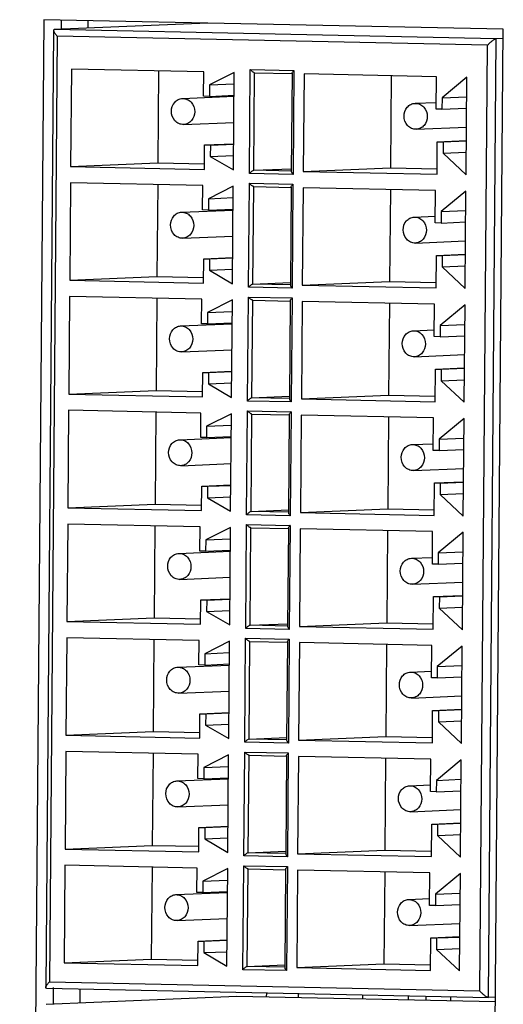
# Model space of a CAD drawing. Header units: millimetres. Extents: x 0 to 1750, y -1720 to 477.
# Tile 270 of 317: x 975 to 990, y -840 to -809. Entities that reach past the tile are written whole.
import ezdxf

# ---------------------------------------------------------------- set-up
doc = ezdxf.new("R2010")
doc.units = ezdxf.units.MM
doc.header["$LTSCALE"] = 92.51
for name, color, linetype in [('100100458_DXF_CONTINUOUS_LINE', 7, 'CONTINUOUS'), ('100900522_DXF_CONTINUOUS_LINE', 7, 'CONTINUOUS'), ('101300545_DXF_CONTINUOUS_LINE', 7, 'CONTINUOUS'), ('DE-11-072043DXF_CONTINUOUS_LINE', 7, 'CONTINUOUS'), ('MV-23498REV1DXF_CONTINUOUS_LINE', 7, 'CONTINUOUS')]:
    doc.layers.add(name, color=color, linetype=linetype)

msp = doc.modelspace()

# ---------------------------------------------------------------- linework, layer by layer
at = {"layer": '100100458_DXF_CONTINUOUS_LINE'}
for p, q in [((987.234, -839.473), (987.233, -839.605)), ((987.779, -839.485), (987.778, -839.616)), ((988.539, -839.632), (988.54, -839.5))]:
    msp.add_line(p, q, dxfattribs=at)
at = {"layer": '100900522_DXF_CONTINUOUS_LINE'}
for p, q in [((982.869, -839.382), (982.868, -839.514)), ((983.846, -839.403), (983.845, -839.535)), ((985.841, -839.576), (985.842, -839.444))]:
    msp.add_line(p, q, dxfattribs=at)
at = {"layer": '101300545_DXF_CONTINUOUS_LINE'}
for p, q in [((981.07, -809.554), (976.348, -809.752)), ((976.327, -809.775), (976.084, -839.223)), ((989.942, -810.035), (976.348, -809.752)), ((976.436, -809.959), (976.196, -839.049)), ((989.672, -810.235), (976.436, -809.959)), ((989.699, -839.525), (989.942, -810.035)), ((990.155, -810.026), (989.942, -810.035)), ((989.433, -839.325), (989.672, -810.235)), ((976.875, -810.968), (976.85, -813.967)), ((980.944, -811.053), (976.875, -810.968)), ((979.557, -811.024), (979.534, -813.855)), ((980.938, -811.803), (980.944, -811.053)), ((981.883, -811.073), (981.12, -811.457)), ((981.859, -814.072), (981.883, -811.073)), ((982.35, -814.182), (982.376, -810.983)), ((982.376, -810.983), (983.718, -811.011)), ((982.485, -814.082), (982.509, -811.083)), ((982.509, -811.083), (983.661, -811.107)), ((983.662, -811.098), (983.637, -814.118)), ((983.718, -811.011), (983.691, -814.21)), ((984.03, -811.117), (984.005, -814.116)), ((988.099, -811.202), (984.03, -811.117)), ((986.712, -811.173), (986.689, -814.004)), ((988.091, -812.202), (988.099, -811.202)), ((989.038, -811.221), (988.273, -811.855)), ((989.013, -814.22), (989.038, -811.221)), ((981.12, -811.457), (981.117, -811.807)), ((981.12, -811.457), (981.88, -811.425)), ((980.291, -811.873), (981.877, -811.806)), ((981.117, -811.807), (980.938, -811.803)), ((981.117, -811.807), (981.878, -811.775)), ((987.446, -812.021), (988.093, -811.994)), ((988.273, -811.855), (988.27, -812.205)), ((988.273, -811.855), (989.033, -811.823)), ((988.27, -812.205), (988.091, -812.202)), ((988.27, -812.205), (989.03, -812.173)), ((980.325, -812.672), (981.871, -812.607)), ((987.479, -812.821), (989.026, -812.756)), ((988.119, -814.202), (988.127, -813.202)), ((988.127, -813.202), (989.022, -813.165)), ((988.127, -813.202), (988.306, -813.206)), ((988.306, -813.206), (988.303, -813.556)), ((988.306, -813.206), (989.022, -813.176)), ((980.964, -814.053), (980.97, -813.303)), ((980.97, -813.303), (981.865, -813.266)), ((980.97, -813.303), (981.149, -813.307)), ((981.149, -813.307), (981.146, -813.657)), ((981.149, -813.307), (981.865, -813.277)), ((988.303, -813.556), (989.019, -813.526)), ((981.146, -813.657), (981.862, -813.627)), ((981.146, -813.657), (981.859, -814.072)), ((988.303, -813.556), (989.013, -814.22)), ((976.85, -813.967), (979.534, -813.855)), ((976.85, -813.967), (980.964, -814.053)), ((979.534, -813.855), (980.966, -813.884)), ((982.485, -814.082), (983.633, -814.034)), ((983.637, -814.106), (982.485, -814.082)), ((984.005, -814.116), (986.689, -814.004)), ((984.005, -814.116), (988.119, -814.202)), ((986.689, -814.004), (988.12, -814.033)), ((983.691, -814.21), (982.35, -814.182)), ((976.846, -814.467), (976.821, -817.466)), ((980.915, -814.552), (976.846, -814.467)), ((979.528, -814.523), (979.505, -817.353)), ((980.909, -815.302), (980.915, -814.552)), ((981.854, -814.571), (981.091, -814.955)), ((981.83, -817.57), (981.854, -814.571)), ((982.321, -817.681), (982.347, -814.482)), ((982.347, -814.482), (983.689, -814.51)), ((982.456, -817.581), (982.481, -814.582)), ((982.481, -814.582), (983.633, -814.606)), ((983.633, -814.596), (983.608, -817.616)), ((983.689, -814.51), (983.662, -817.708)), ((984.001, -814.616), (983.976, -817.615)), ((988.07, -814.701), (984.001, -814.616)), ((986.683, -814.672), (986.66, -817.502)), ((988.062, -815.7), (988.07, -814.701)), ((989.009, -814.72), (988.244, -815.354)), ((988.985, -817.719), (989.009, -814.72)), ((981.091, -814.955), (981.088, -815.305)), ((981.091, -814.955), (981.852, -814.923)), ((980.262, -815.371), (981.848, -815.305)), ((981.088, -815.305), (980.909, -815.302)), ((981.088, -815.305), (981.849, -815.273)), ((988.244, -815.354), (988.241, -815.704)), ((988.244, -815.354), (989.004, -815.322)), ((987.417, -815.52), (988.064, -815.493)), ((988.241, -815.704), (988.062, -815.7)), ((988.241, -815.704), (989.001, -815.672)), ((980.296, -816.171), (981.842, -816.106)), ((987.45, -816.319), (988.997, -816.255)), ((980.935, -817.552), (980.942, -816.802)), ((980.942, -816.802), (981.836, -816.764)), ((980.942, -816.802), (981.12, -816.806)), ((981.12, -816.806), (981.118, -817.156)), ((981.12, -816.806), (981.836, -816.776)), ((988.09, -817.701), (988.098, -816.701)), ((988.098, -816.701), (988.993, -816.663)), ((988.098, -816.701), (988.277, -816.705)), ((988.277, -816.705), (988.274, -817.055)), ((988.277, -816.705), (988.993, -816.675)), ((981.118, -817.156), (981.833, -817.126)), ((981.118, -817.156), (981.83, -817.57)), ((988.274, -817.055), (988.99, -817.024)), ((988.274, -817.055), (988.985, -817.719)), ((976.821, -817.466), (979.505, -817.353)), ((976.821, -817.466), (980.935, -817.552)), ((979.505, -817.353), (980.937, -817.383)), ((983.662, -817.708), (982.321, -817.681)), ((982.456, -817.581), (983.604, -817.532)), ((983.608, -817.605), (982.456, -817.581)), ((983.976, -817.615), (986.66, -817.502)), ((983.976, -817.615), (988.09, -817.701)), ((986.66, -817.502), (988.092, -817.532)), ((976.817, -817.966), (976.792, -820.965)), ((980.887, -818.051), (976.817, -817.966)), ((979.5, -818.022), (979.476, -820.852)), ((980.88, -818.8), (980.887, -818.051)), ((981.826, -818.07), (981.062, -818.454)), ((981.801, -821.069), (981.826, -818.07)), ((982.292, -821.179), (982.318, -817.98)), ((982.318, -817.98), (983.66, -818.008)), ((982.427, -821.079), (982.452, -818.08)), ((982.452, -818.08), (983.604, -818.104)), ((983.66, -818.008), (983.633, -821.207)), ((983.604, -818.095), (983.579, -821.115)), ((983.972, -818.115), (983.947, -821.114)), ((988.041, -818.199), (983.972, -818.115)), ((986.654, -818.171), (986.631, -821.001)), ((988.033, -819.199), (988.041, -818.199)), ((988.98, -818.219), (988.215, -818.853)), ((988.956, -821.218), (988.98, -818.219)), ((981.062, -818.454), (981.059, -818.804)), ((981.062, -818.454), (981.823, -818.422)), ((980.233, -818.87), (981.82, -818.803)), ((981.059, -818.804), (980.88, -818.8)), ((981.059, -818.804), (981.82, -818.772)), ((987.388, -819.019), (988.035, -818.992)), ((988.215, -818.853), (988.212, -819.203)), ((988.215, -818.853), (988.975, -818.821)), ((988.212, -819.203), (988.033, -819.199)), ((988.212, -819.203), (988.973, -819.171)), ((980.267, -819.669), (981.813, -819.604)), ((987.422, -819.818), (988.968, -819.753)), ((988.061, -821.199), (988.07, -820.2)), ((988.07, -820.2), (988.964, -820.162)), ((988.07, -820.2), (988.248, -820.203)), ((988.248, -820.203), (988.246, -820.553)), ((988.248, -820.203), (988.964, -820.173)), ((980.907, -821.051), (980.913, -820.301)), ((980.913, -820.301), (981.808, -820.263)), ((980.913, -820.301), (981.092, -820.304)), ((981.092, -820.304), (981.089, -820.654)), ((981.092, -820.304), (981.807, -820.274)), ((981.089, -820.654), (981.805, -820.624)), ((981.089, -820.654), (981.801, -821.069)), ((988.246, -820.553), (988.961, -820.523)), ((988.246, -820.553), (988.956, -821.218)), ((976.792, -820.965), (979.476, -820.852)), ((976.792, -820.965), (980.907, -821.051)), ((979.476, -820.852), (980.908, -820.882)), ((982.427, -821.079), (983.575, -821.031)), ((983.579, -821.103), (982.427, -821.079)), ((983.947, -821.114), (986.631, -821.001)), ((986.631, -821.001), (988.063, -821.031)), ((983.633, -821.207), (982.292, -821.179)), ((983.947, -821.114), (988.061, -821.199)), ((976.788, -821.465), (976.764, -824.464)), ((980.858, -821.549), (976.788, -821.465)), ((979.471, -821.521), (979.447, -824.351)), ((980.851, -822.299), (980.858, -821.549)), ((981.797, -821.569), (981.033, -821.953)), ((981.772, -824.568), (981.797, -821.569)), ((982.263, -824.678), (982.289, -821.479)), ((982.289, -821.479), (983.631, -821.507)), ((982.398, -824.578), (982.423, -821.579)), ((982.423, -821.579), (983.575, -821.603)), ((983.575, -821.594), (983.55, -824.614)), ((983.631, -821.507), (983.605, -824.706)), ((983.943, -821.614), (983.918, -824.613)), ((988.013, -821.698), (983.943, -821.614)), ((986.625, -821.669), (986.602, -824.5)), ((988.004, -822.698), (988.013, -821.698)), ((988.952, -821.718), (988.186, -822.352)), ((988.927, -824.717), (988.952, -821.718)), ((981.033, -821.953), (981.03, -822.303)), ((981.033, -821.953), (981.794, -821.921)), ((980.204, -822.369), (981.791, -822.302)), ((981.03, -822.303), (980.851, -822.299)), ((981.03, -822.303), (981.791, -822.271)), ((988.186, -822.352), (988.947, -822.32)), ((987.359, -822.518), (988.006, -822.491)), ((988.186, -822.352), (988.183, -822.702)), ((988.183, -822.702), (988.004, -822.698)), ((988.183, -822.702), (988.944, -822.67)), ((980.238, -823.168), (981.784, -823.103)), ((987.393, -823.317), (988.939, -823.252)), ((980.878, -824.549), (980.884, -823.8)), ((980.884, -823.8), (981.779, -823.762)), ((980.884, -823.8), (981.063, -823.803)), ((981.063, -823.803), (981.06, -824.153)), ((981.063, -823.803), (981.779, -823.773)), ((988.033, -824.698), (988.041, -823.698)), ((988.041, -823.698), (988.936, -823.661)), ((988.041, -823.698), (988.22, -823.702)), ((988.22, -823.702), (988.217, -824.052)), ((988.22, -823.702), (988.935, -823.672)), ((981.06, -824.153), (981.776, -824.123)), ((988.217, -824.052), (988.933, -824.022)), ((988.217, -824.052), (988.927, -824.717)), ((976.764, -824.464), (979.447, -824.351)), ((979.447, -824.351), (980.879, -824.381)), ((981.06, -824.153), (981.772, -824.568)), ((976.764, -824.464), (980.878, -824.549)), ((983.605, -824.706), (982.263, -824.678)), ((982.398, -824.578), (983.547, -824.53)), ((983.55, -824.602), (982.398, -824.578)), ((983.918, -824.613), (986.602, -824.5)), ((983.918, -824.613), (988.033, -824.698)), ((986.602, -824.5), (988.034, -824.53)), ((976.76, -824.964), (976.735, -827.962)), ((980.829, -825.048), (976.76, -824.964)), ((979.442, -825.019), (979.418, -827.85)), ((980.823, -825.798), (980.829, -825.048)), ((982.234, -828.177), (982.261, -824.978)), ((982.261, -824.978), (983.602, -825.006)), ((983.602, -825.006), (983.576, -828.205)), ((981.768, -825.068), (981.004, -825.452)), ((981.743, -828.067), (981.768, -825.068)), ((982.369, -828.077), (982.394, -825.078)), ((982.394, -825.078), (983.546, -825.102)), ((983.546, -825.093), (983.521, -828.113)), ((983.914, -825.112), (983.89, -828.111)), ((987.984, -825.197), (983.914, -825.112)), ((986.597, -825.168), (986.573, -827.999)), ((987.975, -826.197), (987.984, -825.197)), ((988.923, -825.217), (988.157, -825.851)), ((988.898, -828.216), (988.923, -825.217)), ((981.004, -825.452), (981.002, -825.802)), ((981.004, -825.452), (981.765, -825.42)), ((980.176, -825.868), (981.762, -825.801)), ((981.002, -825.802), (980.823, -825.798)), ((981.002, -825.802), (981.762, -825.77)), ((988.157, -825.851), (988.154, -826.2)), ((988.157, -825.851), (988.918, -825.819)), ((987.33, -826.017), (987.977, -825.989)), ((988.154, -826.2), (987.975, -826.197)), ((988.154, -826.2), (988.915, -826.168)), ((980.209, -826.667), (981.755, -826.602)), ((987.364, -826.816), (988.91, -826.751)), ((988.012, -827.197), (988.907, -827.16)), ((980.849, -828.048), (980.855, -827.298)), ((980.855, -827.298), (981.75, -827.261)), ((980.855, -827.298), (981.034, -827.302)), ((981.034, -827.302), (981.031, -827.652)), ((981.034, -827.302), (981.75, -827.272)), ((988.004, -828.197), (988.012, -827.197)), ((988.012, -827.197), (988.191, -827.201)), ((988.191, -827.201), (988.188, -827.551)), ((988.191, -827.201), (988.907, -827.171)), ((981.031, -827.652), (981.747, -827.622)), ((981.031, -827.652), (981.743, -828.067)), ((988.188, -827.551), (988.904, -827.521)), ((988.188, -827.551), (988.898, -828.216)), ((976.735, -827.962), (979.418, -827.85)), ((976.735, -827.962), (980.849, -828.048)), ((979.418, -827.85), (980.85, -827.88)), ((982.369, -828.077), (983.518, -828.029)), ((983.521, -828.101), (982.369, -828.077)), ((983.89, -828.111), (986.573, -827.999)), ((986.573, -827.999), (988.005, -828.028)), ((983.576, -828.205), (982.234, -828.177)), ((983.89, -828.111), (988.004, -828.197)), ((976.731, -828.462), (976.706, -831.461)), ((980.8, -828.547), (976.731, -828.462)), ((979.413, -828.518), (979.39, -831.349)), ((980.794, -829.297), (980.8, -828.547)), ((981.739, -828.566), (980.976, -828.951)), ((981.714, -831.565), (981.739, -828.566)), ((982.205, -831.676), (982.232, -828.477)), ((982.232, -828.477), (983.573, -828.505)), ((982.34, -831.576), (982.365, -828.577)), ((982.365, -828.577), (983.517, -828.601)), ((983.517, -828.591), (983.492, -831.611)), ((983.573, -828.505), (983.547, -831.704)), ((983.885, -828.611), (983.861, -831.61)), ((987.955, -828.696), (983.885, -828.611)), ((986.568, -828.667), (986.544, -831.497)), ((980.976, -828.951), (980.973, -829.3)), ((980.976, -828.951), (981.736, -828.919)), ((987.947, -829.695), (987.955, -828.696)), ((988.894, -828.715), (988.128, -829.349)), ((988.869, -831.714), (988.894, -828.715)), ((980.973, -829.3), (981.733, -829.268)), ((980.147, -829.366), (981.733, -829.3)), ((980.973, -829.3), (980.794, -829.297)), ((987.302, -829.515), (987.948, -829.488)), ((988.128, -829.349), (988.125, -829.699)), ((988.128, -829.349), (988.889, -829.317)), ((988.125, -829.699), (987.947, -829.695)), ((988.125, -829.699), (988.886, -829.667)), ((980.18, -830.166), (981.726, -830.101)), ((987.335, -830.315), (988.881, -830.25)), ((980.82, -831.547), (980.826, -830.797)), ((980.826, -830.797), (981.721, -830.76)), ((980.826, -830.797), (981.005, -830.801)), ((981.005, -830.801), (981.002, -831.151)), ((981.005, -830.801), (981.721, -830.771)), ((987.975, -831.696), (987.983, -830.696)), ((987.983, -830.696), (988.878, -830.658)), ((987.983, -830.696), (988.162, -830.7)), ((988.162, -830.7), (988.159, -831.05)), ((988.162, -830.7), (988.878, -830.67)), ((988.159, -831.05), (988.875, -831.02)), ((988.159, -831.05), (988.869, -831.714)), ((976.706, -831.461), (979.39, -831.349)), ((979.39, -831.349), (980.821, -831.378)), ((981.002, -831.151), (981.718, -831.121)), ((981.002, -831.151), (981.714, -831.565)), ((976.706, -831.461), (980.82, -831.547)), ((983.547, -831.704), (982.205, -831.676)), ((982.34, -831.576), (983.489, -831.527)), ((983.493, -831.6), (982.34, -831.576)), ((983.861, -831.61), (986.544, -831.497)), ((983.861, -831.61), (987.975, -831.696)), ((986.544, -831.497), (987.976, -831.527)), ((976.702, -831.961), (976.677, -834.96)), ((980.771, -832.046), (976.702, -831.961)), ((982.177, -835.174), (982.203, -831.976)), ((982.203, -831.976), (983.544, -832.003)), ((983.544, -832.003), (983.518, -835.202)), ((979.384, -832.017), (979.361, -834.847)), ((980.765, -832.795), (980.771, -832.046)), ((981.71, -832.065), (980.947, -832.449)), ((981.685, -835.064), (981.71, -832.065)), ((982.312, -835.074), (982.336, -832.075)), ((982.336, -832.075), (983.488, -832.099)), ((983.488, -832.09), (983.464, -835.11)), ((983.857, -832.11), (983.832, -835.109)), ((987.926, -832.195), (983.857, -832.11)), ((986.539, -832.166), (986.516, -834.996)), ((987.918, -833.194), (987.926, -832.195)), ((988.865, -832.214), (988.099, -832.848)), ((988.84, -835.213), (988.865, -832.214)), ((980.947, -832.449), (980.944, -832.799)), ((980.947, -832.449), (981.707, -832.417)), ((980.118, -832.865), (981.704, -832.799)), ((980.944, -832.799), (980.765, -832.795)), ((980.944, -832.799), (981.704, -832.767)), ((988.099, -832.848), (988.097, -833.198)), ((988.099, -832.848), (988.86, -832.816)), ((987.273, -833.014), (987.919, -832.987)), ((988.097, -833.198), (987.918, -833.194)), ((988.097, -833.198), (988.857, -833.166)), ((980.151, -833.664), (981.698, -833.6)), ((987.306, -833.813), (988.852, -833.748)), ((980.791, -835.046), (980.797, -834.296)), ((980.797, -834.296), (981.692, -834.258)), ((980.797, -834.296), (980.976, -834.3)), ((980.976, -834.3), (980.973, -834.649)), ((980.976, -834.3), (981.692, -834.27)), ((987.946, -835.194), (987.954, -834.195)), ((987.954, -834.195), (988.849, -834.157)), ((987.954, -834.195), (988.133, -834.199)), ((988.133, -834.199), (988.13, -834.548)), ((988.133, -834.199), (988.849, -834.168)), ((980.973, -834.649), (981.689, -834.619)), ((980.973, -834.649), (981.685, -835.064)), ((988.13, -834.548), (988.846, -834.518)), ((988.13, -834.548), (988.84, -835.213)), ((976.677, -834.96), (979.361, -834.847)), ((976.677, -834.96), (980.791, -835.046)), ((979.361, -834.847), (980.792, -834.877)), ((982.312, -835.074), (983.46, -835.026)), ((983.832, -835.109), (986.516, -834.996)), ((986.516, -834.996), (987.947, -835.026)), ((983.518, -835.202), (982.177, -835.174)), ((983.464, -835.098), (982.312, -835.074)), ((983.832, -835.109), (987.946, -835.194)), ((976.673, -835.46), (976.648, -838.459)), ((980.742, -835.545), (976.673, -835.46)), ((979.355, -835.516), (979.332, -838.346)), ((980.736, -836.294), (980.742, -835.545)), ((981.681, -835.564), (980.918, -835.948)), ((981.657, -838.563), (981.681, -835.564)), ((982.148, -838.673), (982.174, -835.474)), ((982.174, -835.474), (983.516, -835.502)), ((982.283, -838.573), (982.307, -835.574)), ((982.307, -835.574), (983.459, -835.598)), ((983.46, -835.589), (983.435, -838.609)), ((983.516, -835.502), (983.489, -838.701)), ((983.828, -835.609), (983.803, -838.608)), ((987.897, -835.693), (983.828, -835.609)), ((980.918, -835.948), (980.915, -836.298)), ((980.918, -835.948), (981.678, -835.916)), ((986.51, -835.665), (986.487, -838.495)), ((987.889, -836.693), (987.897, -835.693)), ((988.836, -835.713), (988.071, -836.347)), ((988.811, -838.712), (988.836, -835.713)), ((980.089, -836.364), (981.675, -836.297)), ((980.915, -836.298), (980.736, -836.294)), ((980.915, -836.298), (981.676, -836.266)), ((987.244, -836.513), (987.891, -836.486)), ((988.071, -836.347), (988.068, -836.697)), ((988.071, -836.347), (988.831, -836.315)), ((988.068, -836.697), (987.889, -836.693)), ((988.068, -836.697), (988.828, -836.665)), ((980.123, -837.163), (981.669, -837.098)), ((987.277, -837.312), (988.824, -837.247)), ((980.768, -837.795), (981.663, -837.757)), ((980.947, -837.798), (981.663, -837.768)), ((987.917, -838.693), (987.925, -837.694)), ((987.925, -837.694), (988.82, -837.656)), ((987.925, -837.694), (988.104, -837.697)), ((988.104, -837.697), (988.101, -838.047)), ((988.104, -837.697), (988.82, -837.667)), ((980.762, -838.544), (980.768, -837.795)), ((980.768, -837.795), (980.947, -837.798)), ((980.947, -837.798), (980.944, -838.148)), ((988.101, -838.047), (988.817, -838.017)), ((988.101, -838.047), (988.811, -838.712)), ((976.648, -838.459), (979.332, -838.346)), ((979.332, -838.346), (980.764, -838.376)), ((980.944, -838.148), (981.66, -838.118)), ((980.944, -838.148), (981.657, -838.563)), ((976.648, -838.459), (980.762, -838.544)), ((983.489, -838.701), (982.148, -838.673)), ((982.283, -838.573), (983.431, -838.525)), ((983.435, -838.597), (982.283, -838.573)), ((983.803, -838.608), (986.487, -838.495)), ((983.803, -838.608), (987.917, -838.693)), ((986.487, -838.495), (987.918, -838.525)), ((976.105, -839.242), (989.699, -839.525)), ((976.196, -839.049), (989.433, -839.325)), ((981.96, -839.495), (976.101, -839.741)), ((989.91, -839.661), (981.96, -839.495)), ((989.912, -839.516), (989.699, -839.525))]:
    msp.add_line(p, q, dxfattribs=at)
for centre in [(984.099, -811.362), (984.07, -814.861), (984.041, -818.359), (984.012, -821.858), (983.983, -825.357), (983.955, -828.856), (983.926, -832.355), (983.897, -835.853)]:
    msp.add_arc(centre, 0.518, 137.3627, 139.4917, dxfattribs=at)
for points, knots in [([(976.348, -809.752), (976.343, -809.752), (976.33, -809.757), (976.327, -809.769), (976.327, -809.775)], [0, 0, 0, 0, 0.496802, 1, 1, 1, 1]), ([(976.327, -809.775), (976.327, -809.787), (976.335, -809.813), (976.347, -809.836), (976.355, -809.849)], [0, 0, 0, 0, 0.429286, 1, 1, 1, 1]), ([(976.355, -809.849), (976.36, -809.858), (976.384, -809.897), (976.413, -809.933), (976.436, -809.959)], [0, 0, 0, 0, 0.228832, 1, 1, 1, 1]), ([(989.942, -810.035), (989.921, -810.036), (989.874, -810.061), (989.807, -810.107), (989.737, -810.168), (989.693, -810.212), (989.672, -810.235)], [0, 0, 0, 0, 0.187398, 0.449066, 0.728045, 1, 1, 1, 1]), ([(982.509, -811.083), (982.499, -811.083), (982.475, -811.071), (982.43, -811.039), (982.397, -811.006), (982.376, -810.983)], [0, 0, 0, 0, 0.185681, 0.446551, 1, 1, 1, 1]), ([(983.662, -811.097), (983.662, -811.086), (983.678, -811.06), (983.694, -811.038), (983.705, -811.025)], [0, 0, 0, 0, 0.405905, 1, 1, 1, 1]), ([(979.95, -812.265), (979.951, -812.168), (980.003, -812.018), (980.154, -811.899), (980.246, -811.875), (980.291, -811.873)], [0, 0, 0, 0, 0.514157, 0.7609, 1, 1, 1, 1]), ([(980.291, -811.873), (980.339, -811.871), (980.44, -811.89), (980.608, -812.012), (980.666, -812.175), (980.665, -812.28)], [0, 0, 0, 0, 0.23867, 0.485695, 1, 1, 1, 1]), ([(987.105, -812.414), (987.106, -812.317), (987.158, -812.166), (987.309, -812.047), (987.401, -812.023), (987.446, -812.022)], [0, 0, 0, 0, 0.514157, 0.7609, 1, 1, 1, 1]), ([(987.446, -812.022), (987.494, -812.02), (987.595, -812.039), (987.763, -812.161), (987.821, -812.324), (987.82, -812.428)], [0, 0, 0, 0, 0.23867, 0.485695, 1, 1, 1, 1]), ([(980.325, -812.672), (980.276, -812.674), (980.175, -812.655), (980.007, -812.532), (979.949, -812.369), (979.95, -812.265)], [0, 0, 0, 0, 0.23867, 0.485695, 1, 1, 1, 1]), ([(980.665, -812.28), (980.665, -812.376), (980.612, -812.527), (980.461, -812.646), (980.37, -812.67), (980.325, -812.672)], [0, 0, 0, 0, 0.514157, 0.7609, 1, 1, 1, 1]), ([(987.479, -812.82), (987.431, -812.822), (987.33, -812.803), (987.162, -812.681), (987.104, -812.518), (987.105, -812.414)], [0, 0, 0, 0, 0.23867, 0.485695, 1, 1, 1, 1]), ([(987.82, -812.428), (987.82, -812.525), (987.767, -812.676), (987.616, -812.795), (987.524, -812.819), (987.479, -812.82)], [0, 0, 0, 0, 0.514157, 0.7609, 1, 1, 1, 1]), ([(982.485, -814.082), (982.474, -814.082), (982.45, -814.095), (982.404, -814.127), (982.371, -814.159), (982.35, -814.182)], [0, 0, 0, 0, 0.188351, 0.450883, 1, 1, 1, 1]), ([(983.637, -814.118), (983.636, -814.133), (983.657, -814.166), (983.677, -814.194), (983.691, -814.21)], [0, 0, 0, 0, 0.415269, 1, 1, 1, 1]), ([(982.481, -814.582), (982.47, -814.582), (982.446, -814.57), (982.401, -814.538), (982.368, -814.505), (982.347, -814.482)], [0, 0, 0, 0, 0.185681, 0.446551, 1, 1, 1, 1]), ([(983.633, -814.596), (983.633, -814.585), (983.649, -814.559), (983.665, -814.537), (983.676, -814.524)], [0, 0, 0, 0, 0.405905, 1, 1, 1, 1]), ([(979.921, -815.764), (979.922, -815.667), (979.974, -815.516), (980.125, -815.397), (980.217, -815.373), (980.262, -815.372)], [0, 0, 0, 0, 0.514157, 0.7609, 1, 1, 1, 1]), ([(980.262, -815.372), (980.31, -815.37), (980.411, -815.389), (980.579, -815.511), (980.637, -815.674), (980.637, -815.778)], [0, 0, 0, 0, 0.23867, 0.485695, 1, 1, 1, 1]), ([(987.076, -815.912), (987.077, -815.816), (987.129, -815.665), (987.28, -815.546), (987.372, -815.522), (987.417, -815.52)], [0, 0, 0, 0, 0.514157, 0.7609, 1, 1, 1, 1]), ([(987.417, -815.52), (987.465, -815.518), (987.566, -815.537), (987.734, -815.66), (987.792, -815.823), (987.791, -815.927)], [0, 0, 0, 0, 0.23867, 0.485695, 1, 1, 1, 1]), ([(980.296, -816.17), (980.247, -816.172), (980.147, -816.153), (979.979, -816.031), (979.92, -815.868), (979.921, -815.764)], [0, 0, 0, 0, 0.23867, 0.485695, 1, 1, 1, 1]), ([(980.637, -815.778), (980.636, -815.875), (980.584, -816.026), (980.432, -816.145), (980.341, -816.169), (980.296, -816.17)], [0, 0, 0, 0, 0.514157, 0.7609, 1, 1, 1, 1]), ([(987.45, -816.319), (987.402, -816.321), (987.301, -816.302), (987.133, -816.18), (987.075, -816.017), (987.076, -815.912)], [0, 0, 0, 0, 0.23867, 0.485695, 1, 1, 1, 1]), ([(987.791, -815.927), (987.791, -816.024), (987.738, -816.174), (987.587, -816.293), (987.495, -816.317), (987.45, -816.319)], [0, 0, 0, 0, 0.514157, 0.7609, 1, 1, 1, 1]), ([(982.456, -817.581), (982.445, -817.581), (982.422, -817.594), (982.375, -817.625), (982.342, -817.658), (982.321, -817.681)], [0, 0, 0, 0, 0.188351, 0.450883, 1, 1, 1, 1]), ([(983.608, -817.617), (983.608, -817.631), (983.628, -817.665), (983.649, -817.693), (983.662, -817.708)], [0, 0, 0, 0, 0.415269, 1, 1, 1, 1]), ([(982.452, -818.08), (982.441, -818.081), (982.417, -818.068), (982.372, -818.037), (982.339, -818.004), (982.318, -817.98)], [0, 0, 0, 0, 0.185681, 0.446551, 1, 1, 1, 1]), ([(983.604, -818.095), (983.604, -818.083), (983.62, -818.057), (983.636, -818.036), (983.647, -818.023)], [0, 0, 0, 0, 0.405905, 1, 1, 1, 1]), ([(979.892, -819.262), (979.893, -819.165), (979.945, -819.015), (980.096, -818.896), (980.188, -818.872), (980.233, -818.87)], [0, 0, 0, 0, 0.514157, 0.7609, 1, 1, 1, 1]), ([(980.233, -818.87), (980.282, -818.868), (980.382, -818.887), (980.55, -819.009), (980.609, -819.173), (980.608, -819.277)], [0, 0, 0, 0, 0.23867, 0.485695, 1, 1, 1, 1]), ([(980.267, -819.669), (980.218, -819.671), (980.118, -819.652), (979.95, -819.53), (979.891, -819.367), (979.892, -819.262)], [0, 0, 0, 0, 0.23867, 0.485695, 1, 1, 1, 1]), ([(980.608, -819.277), (980.607, -819.374), (980.555, -819.524), (980.404, -819.643), (980.312, -819.667), (980.267, -819.669)], [0, 0, 0, 0, 0.514157, 0.7609, 1, 1, 1, 1]), ([(987.047, -819.411), (987.048, -819.314), (987.1, -819.164), (987.251, -819.045), (987.343, -819.021), (987.388, -819.019)], [0, 0, 0, 0, 0.514157, 0.7609, 1, 1, 1, 1]), ([(987.388, -819.019), (987.436, -819.017), (987.537, -819.036), (987.705, -819.158), (987.763, -819.322), (987.763, -819.426)], [0, 0, 0, 0, 0.23867, 0.485695, 1, 1, 1, 1]), ([(987.422, -819.818), (987.373, -819.82), (987.273, -819.801), (987.104, -819.679), (987.046, -819.515), (987.047, -819.411)], [0, 0, 0, 0, 0.23867, 0.485695, 1, 1, 1, 1]), ([(987.763, -819.426), (987.762, -819.523), (987.71, -819.673), (987.558, -819.792), (987.467, -819.816), (987.422, -819.818)], [0, 0, 0, 0, 0.514157, 0.7609, 1, 1, 1, 1]), ([(982.427, -821.079), (982.416, -821.08), (982.393, -821.093), (982.347, -821.124), (982.313, -821.156), (982.292, -821.179)], [0, 0, 0, 0, 0.188351, 0.450883, 1, 1, 1, 1]), ([(983.579, -821.115), (983.579, -821.13), (983.599, -821.163), (983.62, -821.191), (983.633, -821.207)], [0, 0, 0, 0, 0.415269, 1, 1, 1, 1]), ([(982.423, -821.579), (982.412, -821.58), (982.389, -821.567), (982.343, -821.536), (982.31, -821.503), (982.289, -821.479)], [0, 0, 0, 0, 0.185681, 0.446551, 1, 1, 1, 1]), ([(983.575, -821.594), (983.575, -821.582), (983.591, -821.556), (983.607, -821.534), (983.618, -821.522)], [0, 0, 0, 0, 0.405905, 1, 1, 1, 1]), ([(979.863, -822.761), (979.864, -822.664), (979.916, -822.514), (980.068, -822.395), (980.159, -822.371), (980.204, -822.369)], [0, 0, 0, 0, 0.514157, 0.7609, 1, 1, 1, 1]), ([(980.204, -822.369), (980.253, -822.367), (980.353, -822.386), (980.522, -822.508), (980.58, -822.672), (980.579, -822.776)], [0, 0, 0, 0, 0.23867, 0.485695, 1, 1, 1, 1]), ([(987.018, -822.91), (987.019, -822.813), (987.071, -822.663), (987.222, -822.544), (987.314, -822.52), (987.359, -822.518)], [0, 0, 0, 0, 0.514157, 0.7609, 1, 1, 1, 1]), ([(987.359, -822.518), (987.408, -822.516), (987.508, -822.535), (987.676, -822.657), (987.735, -822.821), (987.734, -822.925)], [0, 0, 0, 0, 0.23867, 0.485695, 1, 1, 1, 1]), ([(980.238, -823.168), (980.19, -823.17), (980.089, -823.151), (979.921, -823.029), (979.863, -822.865), (979.863, -822.761)], [0, 0, 0, 0, 0.23867, 0.485695, 1, 1, 1, 1]), ([(980.579, -822.776), (980.578, -822.873), (980.526, -823.023), (980.375, -823.142), (980.283, -823.166), (980.238, -823.168)], [0, 0, 0, 0, 0.514157, 0.7609, 1, 1, 1, 1]), ([(987.393, -823.317), (987.344, -823.319), (987.244, -823.3), (987.076, -823.178), (987.017, -823.014), (987.018, -822.91)], [0, 0, 0, 0, 0.23867, 0.485695, 1, 1, 1, 1]), ([(987.734, -822.925), (987.733, -823.022), (987.681, -823.172), (987.53, -823.291), (987.438, -823.315), (987.393, -823.317)], [0, 0, 0, 0, 0.514157, 0.7609, 1, 1, 1, 1]), ([(982.398, -824.578), (982.387, -824.579), (982.364, -824.592), (982.318, -824.623), (982.284, -824.655), (982.263, -824.678)], [0, 0, 0, 0, 0.188351, 0.450883, 1, 1, 1, 1]), ([(983.55, -824.614), (983.55, -824.629), (983.57, -824.662), (983.591, -824.69), (983.605, -824.706)], [0, 0, 0, 0, 0.415269, 1, 1, 1, 1]), ([(982.394, -825.078), (982.384, -825.078), (982.36, -825.066), (982.314, -825.035), (982.281, -825.001), (982.261, -824.978)], [0, 0, 0, 0, 0.185681, 0.446551, 1, 1, 1, 1]), ([(983.546, -825.092), (983.546, -825.081), (983.562, -825.055), (983.578, -825.033), (983.589, -825.02)], [0, 0, 0, 0, 0.405905, 1, 1, 1, 1]), ([(979.835, -826.26), (979.835, -826.163), (979.888, -826.013), (980.039, -825.894), (980.131, -825.87), (980.176, -825.868)], [0, 0, 0, 0, 0.514157, 0.7609, 1, 1, 1, 1]), ([(980.176, -825.868), (980.224, -825.866), (980.325, -825.885), (980.493, -826.007), (980.551, -826.17), (980.55, -826.275)], [0, 0, 0, 0, 0.23867, 0.485695, 1, 1, 1, 1]), ([(980.209, -826.667), (980.161, -826.669), (980.06, -826.65), (979.892, -826.528), (979.834, -826.364), (979.835, -826.26)], [0, 0, 0, 0, 0.23867, 0.485695, 1, 1, 1, 1]), ([(986.989, -826.409), (986.99, -826.312), (987.042, -826.162), (987.194, -826.042), (987.285, -826.019), (987.33, -826.017)], [0, 0, 0, 0, 0.514157, 0.7609, 1, 1, 1, 1]), ([(987.33, -826.017), (987.379, -826.015), (987.479, -826.034), (987.648, -826.156), (987.706, -826.319), (987.705, -826.424)], [0, 0, 0, 0, 0.23867, 0.485695, 1, 1, 1, 1]), ([(980.55, -826.275), (980.549, -826.372), (980.497, -826.522), (980.346, -826.641), (980.254, -826.665), (980.209, -826.667)], [0, 0, 0, 0, 0.514157, 0.7609, 1, 1, 1, 1]), ([(987.364, -826.816), (987.316, -826.818), (987.215, -826.799), (987.047, -826.676), (986.989, -826.513), (986.989, -826.409)], [0, 0, 0, 0, 0.23867, 0.485695, 1, 1, 1, 1]), ([(987.705, -826.424), (987.704, -826.52), (987.652, -826.671), (987.501, -826.79), (987.409, -826.814), (987.364, -826.816)], [0, 0, 0, 0, 0.514157, 0.7609, 1, 1, 1, 1]), ([(982.369, -828.077), (982.359, -828.077), (982.335, -828.09), (982.289, -828.122), (982.255, -828.154), (982.234, -828.177)], [0, 0, 0, 0, 0.188351, 0.450883, 1, 1, 1, 1]), ([(983.521, -828.113), (983.521, -828.128), (983.541, -828.161), (983.562, -828.189), (983.576, -828.205)], [0, 0, 0, 0, 0.415269, 1, 1, 1, 1]), ([(982.365, -828.577), (982.355, -828.577), (982.331, -828.565), (982.285, -828.533), (982.252, -828.5), (982.232, -828.477)], [0, 0, 0, 0, 0.185681, 0.446551, 1, 1, 1, 1]), ([(983.518, -828.591), (983.517, -828.58), (983.533, -828.554), (983.55, -828.532), (983.561, -828.519)], [0, 0, 0, 0, 0.405905, 1, 1, 1, 1]), ([(979.806, -829.759), (979.807, -829.662), (979.859, -829.511), (980.01, -829.392), (980.102, -829.368), (980.147, -829.367)], [0, 0, 0, 0, 0.514157, 0.7609, 1, 1, 1, 1]), ([(980.147, -829.367), (980.195, -829.365), (980.296, -829.384), (980.464, -829.506), (980.522, -829.669), (980.521, -829.774)], [0, 0, 0, 0, 0.23867, 0.485695, 1, 1, 1, 1]), ([(986.961, -829.907), (986.961, -829.811), (987.014, -829.66), (987.165, -829.541), (987.257, -829.517), (987.302, -829.516)], [0, 0, 0, 0, 0.514157, 0.7609, 1, 1, 1, 1]), ([(987.302, -829.516), (987.35, -829.514), (987.451, -829.533), (987.619, -829.655), (987.677, -829.818), (987.676, -829.922)], [0, 0, 0, 0, 0.23867, 0.485695, 1, 1, 1, 1]), ([(980.18, -830.165), (980.132, -830.167), (980.031, -830.148), (979.863, -830.026), (979.805, -829.863), (979.806, -829.759)], [0, 0, 0, 0, 0.23867, 0.485695, 1, 1, 1, 1]), ([(980.521, -829.774), (980.52, -829.87), (980.468, -830.021), (980.317, -830.14), (980.225, -830.164), (980.18, -830.165)], [0, 0, 0, 0, 0.514157, 0.7609, 1, 1, 1, 1]), ([(987.335, -830.314), (987.287, -830.316), (987.186, -830.297), (987.018, -830.175), (986.96, -830.012), (986.961, -829.907)], [0, 0, 0, 0, 0.23867, 0.485695, 1, 1, 1, 1]), ([(987.676, -829.922), (987.675, -830.019), (987.623, -830.17), (987.472, -830.289), (987.38, -830.312), (987.335, -830.314)], [0, 0, 0, 0, 0.514157, 0.7609, 1, 1, 1, 1]), ([(982.34, -831.576), (982.33, -831.576), (982.306, -831.589), (982.26, -831.62), (982.226, -831.653), (982.205, -831.676)], [0, 0, 0, 0, 0.188351, 0.450883, 1, 1, 1, 1]), ([(983.493, -831.612), (983.492, -831.627), (983.512, -831.66), (983.533, -831.688), (983.547, -831.704)], [0, 0, 0, 0, 0.415269, 1, 1, 1, 1]), ([(982.336, -832.075), (982.326, -832.076), (982.302, -832.063), (982.256, -832.032), (982.223, -831.999), (982.203, -831.976)], [0, 0, 0, 0, 0.185681, 0.446551, 1, 1, 1, 1]), ([(983.489, -832.09), (983.488, -832.079), (983.504, -832.053), (983.521, -832.031), (983.532, -832.018)], [0, 0, 0, 0, 0.405905, 1, 1, 1, 1]), ([(979.777, -833.257), (979.778, -833.161), (979.83, -833.01), (979.981, -832.891), (980.073, -832.867), (980.118, -832.865)], [0, 0, 0, 0, 0.514157, 0.7609, 1, 1, 1, 1]), ([(980.118, -832.865), (980.166, -832.863), (980.267, -832.882), (980.435, -833.005), (980.493, -833.168), (980.492, -833.272)], [0, 0, 0, 0, 0.23867, 0.485695, 1, 1, 1, 1]), ([(986.932, -833.406), (986.932, -833.309), (986.985, -833.159), (987.136, -833.04), (987.228, -833.016), (987.273, -833.014)], [0, 0, 0, 0, 0.514157, 0.7609, 1, 1, 1, 1]), ([(987.273, -833.014), (987.321, -833.012), (987.422, -833.031), (987.59, -833.153), (987.648, -833.317), (987.647, -833.421)], [0, 0, 0, 0, 0.23867, 0.485695, 1, 1, 1, 1]), ([(980.151, -833.664), (980.103, -833.666), (980.002, -833.647), (979.834, -833.525), (979.776, -833.362), (979.777, -833.257)], [0, 0, 0, 0, 0.23867, 0.485695, 1, 1, 1, 1]), ([(980.492, -833.272), (980.492, -833.369), (980.439, -833.519), (980.288, -833.638), (980.196, -833.662), (980.151, -833.664)], [0, 0, 0, 0, 0.514157, 0.7609, 1, 1, 1, 1]), ([(987.306, -833.813), (987.258, -833.815), (987.157, -833.796), (986.989, -833.674), (986.931, -833.511), (986.932, -833.406)], [0, 0, 0, 0, 0.23867, 0.485695, 1, 1, 1, 1]), ([(987.647, -833.421), (987.646, -833.518), (987.594, -833.668), (987.443, -833.787), (987.351, -833.811), (987.306, -833.813)], [0, 0, 0, 0, 0.514157, 0.7609, 1, 1, 1, 1]), ([(982.312, -835.074), (982.301, -835.075), (982.277, -835.088), (982.231, -835.119), (982.198, -835.152), (982.177, -835.174)], [0, 0, 0, 0, 0.188351, 0.450883, 1, 1, 1, 1]), ([(983.464, -835.11), (983.463, -835.125), (983.484, -835.159), (983.504, -835.186), (983.518, -835.202)], [0, 0, 0, 0, 0.415269, 1, 1, 1, 1]), ([(982.307, -835.574), (982.297, -835.575), (982.273, -835.562), (982.228, -835.531), (982.195, -835.498), (982.174, -835.474)], [0, 0, 0, 0, 0.185681, 0.446551, 1, 1, 1, 1]), ([(983.46, -835.589), (983.46, -835.577), (983.476, -835.551), (983.492, -835.529), (983.503, -835.517)], [0, 0, 0, 0, 0.405905, 1, 1, 1, 1]), ([(979.748, -836.756), (979.749, -836.659), (979.801, -836.509), (979.952, -836.39), (980.044, -836.366), (980.089, -836.364)], [0, 0, 0, 0, 0.514157, 0.7609, 1, 1, 1, 1]), ([(980.089, -836.364), (980.137, -836.362), (980.238, -836.381), (980.406, -836.503), (980.464, -836.667), (980.463, -836.771)], [0, 0, 0, 0, 0.23867, 0.485695, 1, 1, 1, 1]), ([(986.903, -836.905), (986.904, -836.808), (986.956, -836.658), (987.107, -836.539), (987.199, -836.515), (987.244, -836.513)], [0, 0, 0, 0, 0.514157, 0.7609, 1, 1, 1, 1]), ([(987.244, -836.513), (987.292, -836.511), (987.393, -836.53), (987.561, -836.652), (987.619, -836.816), (987.618, -836.92)], [0, 0, 0, 0, 0.23867, 0.485695, 1, 1, 1, 1]), ([(980.123, -837.163), (980.074, -837.165), (979.973, -837.146), (979.805, -837.024), (979.747, -836.86), (979.748, -836.756)], [0, 0, 0, 0, 0.23867, 0.485695, 1, 1, 1, 1]), ([(980.463, -836.771), (980.463, -836.868), (980.41, -837.018), (980.259, -837.137), (980.168, -837.161), (980.123, -837.163)], [0, 0, 0, 0, 0.514157, 0.7609, 1, 1, 1, 1]), ([(987.277, -837.312), (987.229, -837.314), (987.128, -837.295), (986.96, -837.173), (986.902, -837.009), (986.903, -836.905)], [0, 0, 0, 0, 0.23867, 0.485695, 1, 1, 1, 1]), ([(987.618, -836.92), (987.618, -837.017), (987.565, -837.167), (987.414, -837.286), (987.322, -837.31), (987.277, -837.312)], [0, 0, 0, 0, 0.514157, 0.7609, 1, 1, 1, 1]), ([(982.283, -838.573), (982.272, -838.574), (982.248, -838.587), (982.202, -838.618), (982.169, -838.65), (982.148, -838.673)], [0, 0, 0, 0, 0.188351, 0.450883, 1, 1, 1, 1]), ([(983.435, -838.609), (983.434, -838.624), (983.455, -838.657), (983.475, -838.685), (983.489, -838.701)], [0, 0, 0, 0, 0.415269, 1, 1, 1, 1]), ([(976.084, -839.223), (976.084, -839.212), (976.093, -839.188), (976.105, -839.167), (976.113, -839.155)], [0, 0, 0, 0, 0.420525, 1, 1, 1, 1]), ([(976.105, -839.242), (976.1, -839.242), (976.087, -839.24), (976.084, -839.228), (976.084, -839.223)], [0, 0, 0, 0, 0.518336, 1, 1, 1, 1]), ([(976.113, -839.155), (976.118, -839.146), (976.144, -839.109), (976.173, -839.075), (976.196, -839.049)], [0, 0, 0, 0, 0.226501, 1, 1, 1, 1]), ([(989.699, -839.525), (989.69, -839.525), (989.67, -839.519), (989.624, -839.498), (989.565, -839.455), (989.496, -839.394), (989.453, -839.348), (989.433, -839.325)], [0, 0, 0, 0, 0.078602, 0.185757, 0.445463, 0.725021, 1, 1, 1, 1])]:
    msp.add_open_spline(points, degree=3, knots=knots, dxfattribs=at)
at = {"layer": 'DE-11-072043DXF_CONTINUOUS_LINE'}
for p, q in [((976.026, -809.449), (975.283, -899.517)), ((990.157, -809.743), (976.026, -809.449)), ((976.563, -809.46), (976.56, -809.743)), ((989.414, -899.811), (990.157, -809.743)), ((976.317, -839.225), (976.313, -839.733))]:
    msp.add_line(p, q, dxfattribs=at)
at = {"layer": 'MV-23498REV1DXF_CONTINUOUS_LINE'}
for p, q in [((977.379, -809.477), (977.377, -809.709)), ((977.133, -839.263), (977.13, -839.698))]:
    msp.add_line(p, q, dxfattribs=at)

doc.saveas('drawing.dxf')
